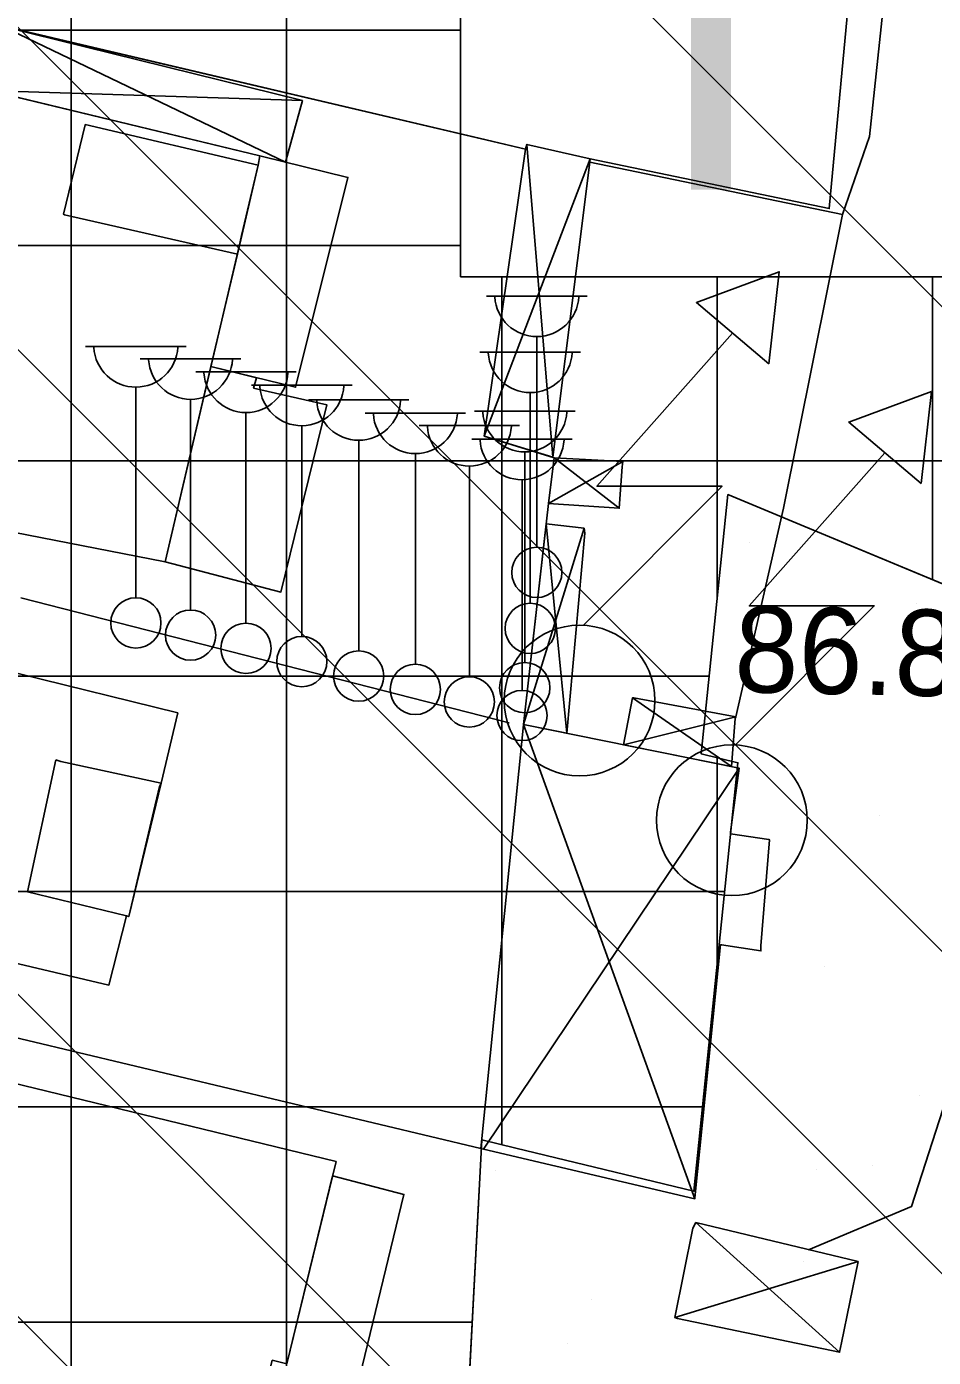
# Model space of a CAD drawing. Extents: x 417995 to 421451, y 4454518 to 4458015.
# Drawn here: x 420377.6 to 420440.8, y 4456593.7 to 4456686.4 of the extents above; entities that cross this region are included whole.
import ezdxf

# ---------------------------------------------------------------- set-up
doc = ezdxf.new("R2010")
doc.units = 0
for name, color, linetype in [('ADAKENARI', 7, 'Continuous'), ('B_Imalat', 7, 'Continuous'), ('B_Ins_Halinde', 7, 'Continuous'), ('B_Sundurma', 7, 'Continuous'), ('B_Teras', 7, 'Continuous'), ('B_Ticari', 7, 'Continuous'), ('PL_AYA_REKREASYON_AL', 7, 'Continuous'), ('PL_TİCARET', 7, 'Continuous'), ('S_Cad_Sok_Lambasi', 7, 'Continuous'), ('S_Trafo_acik_tip', 7, 'Continuous'), ('SEMBOL_FAT', 7, 'Continuous'), ('Sinir_Duvar_tek_tarafa_ait', 7, 'Continuous'), ('Sinir_Ist_Duvari', 7, 'Continuous'), ('Sinir_Tel_bir_taraf', 7, 'Continuous'), ('SN_TR_SIVILASMA', 7, 'Continuous'), ('TRFAT_PARKALANI', 7, 'Continuous'), ('TRFAT_TİCARET', 7, 'Continuous'), ('Y_Kot_Noktasi', 7, 'Continuous')]:
    doc.layers.add(name, color=color, linetype=linetype)

msp = doc.modelspace()

# ---------------------------------------------------------------- linework, layer by layer
at = {"layer": 'ADAKENARI'}
for p, q in [((420424.604, 4456635.718), (420426.462, 4456653.784)), ((420426.462, 4456653.784), (420431.205, 4456651.813)), ((420431.205, 4456651.813), (420468.053, 4456636.5)), ((420427.165, 4456635.102), (420424.604, 4456635.718)), ((420424.095, 4456605.249), (420427.165, 4456635.102)), ((420406.81, 4456561.362), (420409.33, 4456608.837)), ((420409.33, 4456608.837), (420411.693, 4456608.262)), ((420411.693, 4456608.262), (420424.095, 4456605.249))]:
    msp.add_line(p, q, dxfattribs=at)
at = {"layer": 'B_Imalat'}
for points in [[(420393.735, 4456676.729), (420393.861, 4456677.367), (420372.93, 4456682.416), (420366.01, 4456653.251), (420366.184, 4456653.211), (420387.272, 4456649.09)], [(420388.142, 4456638.59), (420365.892, 4456644.052), (420365.209, 4456641.131), (420364.22, 4456641.368), (420361.019, 4456627.951), (420361.992, 4456627.718), (420361.292, 4456624.801), (420383.352, 4456619.614), (420384.566, 4456624.442), (420384.724, 4456624.389), (420386.982, 4456633.686)]]:
    msp.add_lwpolyline(points, close=True, dxfattribs=at)
at = {"layer": 'B_Ins_Halinde'}
for points in [[(420357.496, 4456727.488), (420349.238, 4456692.722), (420409.625, 4456678.486), (420412.368, 4456677.843), (420412.462, 4456678.177), (420416.864, 4456677.171), (420433.521, 4456673.698), (420436.828, 4456709.21), (420434.704, 4456709.423), (420434.543, 4456709.615), (420429.867, 4456711.052), (420429.848, 4456710.895)], [(420398.93, 4456606.339), (420403.896, 4456605.028), (420395.231, 4456569.269), (420352.988, 4456579.324), (420361.683, 4456615.244), (420367.747, 4456613.415), (420366.134, 4456606.778), (420364.969, 4456607.061), (420361.326, 4456592.074), (420386.941, 4456585.848), (420387.211, 4456586.956), (420392.806, 4456585.596), (420394.723, 4456593.481), (420395.745, 4456593.233)], [(420368.1, 4456614.868), (420366.134, 4456606.778), (420364.969, 4456607.061), (420361.326, 4456592.074), (420386.941, 4456585.848), (420387.211, 4456586.956), (420392.806, 4456585.596), (420394.723, 4456593.481), (420395.745, 4456593.233), (420399.168, 4456607.316)]]:
    msp.add_lwpolyline(points, close=True, dxfattribs=at)
at = {"layer": 'B_Sundurma'}
for p, q in [((420375.962, 4456686.375), (420395.637, 4456676.933)), ((420375.002, 4456681.916), (420396.821, 4456681.23)), ((420412.462, 4456678.177), (420414.276, 4456656.379)), ((420416.864, 4456677.171), (420409.486, 4456657.858)), ((420419.142, 4456656.075), (420413.974, 4456653.154)), ((420414.37, 4456656.35), (420418.89, 4456652.826)), ((420416.446, 4456651.438), (420412.22, 4456637.762)), ((420413.814, 4456651.752), (420415.238, 4456637.151)), ((420419.819, 4456639.632), (420426.704, 4456634.831)), ((420412.22, 4456637.762), (420424.163, 4456604.734)), ((420419.196, 4456636.35), (420427.005, 4456638.303)), ((420427.256, 4456634.719), (420409.431, 4456608.186)), ((420424.224, 4456603.068), (420434.239, 4456594.037)), ((420422.77, 4456596.45), (420435.527, 4456600.355))]:
    msp.add_line(p, q, dxfattribs=at)
for points in [[(420375.002, 4456681.916), (420375.962, 4456686.375), (420396.821, 4456681.23), (420395.637, 4456676.933), (420393.861, 4456677.367)], [(420412.368, 4456677.843), (420412.462, 4456678.177), (420416.864, 4456677.171), (420416.85, 4456676.936), (420414.276, 4456656.379), (420409.486, 4456657.858)], [(420414.37, 4456656.35), (420419.142, 4456656.075), (420419.091, 4456655.725), (420418.89, 4456652.826), (420413.974, 4456653.154)], [(420413.814, 4456651.752), (420416.446, 4456651.438), (420416.5, 4456651.096), (420415.238, 4456637.151), (420412.22, 4456637.762)], [(420419.196, 4456636.35), (420419.819, 4456639.632), (420419.906, 4456639.612), (420427.005, 4456638.303), (420426.969, 4456638.187), (420426.704, 4456634.831)], [(420412.22, 4456637.762), (420412.219, 4456637.747), (420409.243, 4456608.241), (420409.431, 4456608.186), (420424.163, 4456604.734), (420424.168, 4456604.807), (420425.937, 4456622.433), (420426.025, 4456622.428), (420428.76, 4456621.991), (420428.751, 4456622.344), (420429.368, 4456629.732), (420429.31, 4456629.75), (420426.646, 4456630.153), (420426.652, 4456630.256), (420427.256, 4456634.719)], [(420424.224, 4456603.068), (420424.024, 4456602.682), (420422.77, 4456596.45), (420422.942, 4456596.381), (420434.239, 4456594.037), (420434.381, 4456594.691), (420435.527, 4456600.355)]]:
    msp.add_lwpolyline(points, close=True, dxfattribs=at)
at = {"layer": 'B_Teras'}
for points in [[(420381.692, 4456679.565), (420381.691, 4456679.536), (420380.192, 4456673.308), (420380.249, 4456673.275), (420392.297, 4456670.527), (420392.589, 4456671.827), (420393.735, 4456676.729)], [(420379.642, 4456635.301), (420379.988, 4456635.193), (420386.982, 4456633.686), (420386.865, 4456633.443), (420384.724, 4456624.389), (420384.566, 4456624.442), (420377.684, 4456626.119)]]:
    msp.add_lwpolyline(points, close=True, dxfattribs=at)
at = {"layer": 'B_Ticari'}
for points in [[(420390.454, 4456662.699), (420392.297, 4456670.527), (420393.735, 4456676.729), (420393.861, 4456677.367), (420399.998, 4456675.868), (420396.345, 4456661.258)], [(420393.63, 4456661.922), (420393.426, 4456661.196), (420398.515, 4456660.042), (420395.326, 4456646.991), (420387.272, 4456649.09), (420390.454, 4456662.699)]]:
    msp.add_lwpolyline(points, close=True, dxfattribs=at)
at = {"layer": 'PL_AYA_REKREASYON_AL'}
msp.add_lwpolyline([(420468.053, 4456636.5), (420495.966, 4456628.315), (420495.111, 4456622.327), (420506.735, 4456594.433), (420405.942, 4456545.008), (420406.81, 4456561.362), (420409.33, 4456608.837), (420411.693, 4456608.262), (420424.095, 4456605.249), (420427.165, 4456635.102), (420424.604, 4456635.718), (420426.462, 4456653.784), (420431.205, 4456651.813)], close=True, dxfattribs=at)
at = {"layer": 'PL_TİCARET'}
msp.add_lwpolyline([(420468.053, 4456636.5), (420431.205, 4456651.813), (420426.462, 4456653.784), (420424.604, 4456635.718), (420427.165, 4456635.102), (420424.095, 4456605.249), (420411.693, 4456608.262), (420409.33, 4456608.837), (420406.81, 4456561.362), (420362.271, 4456570.646), (420354.569, 4456572.251), (420342.628, 4456574.693), (420345.548, 4456624.341), (420347.312, 4456654.323), (420349.591, 4456693.075)], dxfattribs=at)
at = {"layer": 'S_Cad_Sok_Lambasi'}
for p, q in [((420409.654, 4456667.61), (420416.654, 4456667.61)), ((420413.154, 4456650.11), (420413.154, 4456664.785)), ((420381.724, 4456664.09), (420388.724, 4456664.09)), ((420409.194, 4456663.71), (420416.194, 4456663.71)), ((420385.534, 4456663.24), (420392.534, 4456663.24)), ((420389.394, 4456662.32), (420396.394, 4456662.32)), ((420385.224, 4456646.59), (420385.224, 4456661.265)), ((420393.284, 4456661.4), (420400.284, 4456661.4)), ((420412.694, 4456646.21), (420412.694, 4456660.885)), ((420389.034, 4456645.74), (420389.034, 4456660.415)), ((420397.244, 4456660.39), (420404.244, 4456660.39)), ((420392.894, 4456644.82), (420392.894, 4456659.495)), ((420401.194, 4456659.46), (420408.194, 4456659.46)), ((420408.814, 4456659.58), (420415.814, 4456659.58)), ((420396.784, 4456643.9), (420396.784, 4456658.575)), ((420404.954, 4456658.59), (420411.954, 4456658.59)), ((420400.744, 4456642.89), (420400.744, 4456657.565)), ((420408.624, 4456657.64), (420415.624, 4456657.64)), ((420404.694, 4456641.96), (420404.694, 4456656.635)), ((420412.314, 4456642.08), (420412.314, 4456656.755)), ((420408.454, 4456641.09), (420408.454, 4456655.765)), ((420412.124, 4456640.14), (420412.124, 4456654.815))]:
    msp.add_line(p, q, dxfattribs=at)
for centre in [(420413.154, 4456648.36), (420385.224, 4456644.84), (420389.034, 4456643.99), (420412.694, 4456644.46), (420392.894, 4456643.07), (420396.784, 4456642.15), (420400.744, 4456641.14), (420412.314, 4456640.33), (420404.694, 4456640.21), (420408.454, 4456639.34), (420412.124, 4456638.39)]:
    msp.add_circle(centre, 1.75, dxfattribs=at)
for centre in [(420413.154, 4456667.714), (420385.224, 4456664.194), (420412.694, 4456663.814), (420389.034, 4456663.344), (420392.894, 4456662.424), (420396.784, 4456661.504), (420400.744, 4456660.494), (420404.694, 4456659.564), (420412.314, 4456659.684), (420408.454, 4456658.694), (420412.124, 4456657.744)]:
    msp.add_arc(centre, 2.929, 183.298, 356.90719, dxfattribs=at)
at = {"layer": 'S_Trafo_acik_tip'}
for points in [[(420429.31, 4456662.896), (420430.045, 4456669.301), (420424.27, 4456667.166)], [(420439.918, 4456654.561), (420440.653, 4456660.966), (420434.878, 4456658.831)]]:
    msp.add_lwpolyline(points, close=True, dxfattribs=at)
for points in [[(420416.395, 4456644.696), (420426.055, 4456654.356), (420417.34, 4456654.356), (420426.79, 4456665.031)], [(420427.003, 4456636.361), (420436.663, 4456646.021), (420427.948, 4456646.021), (420437.398, 4456656.696)]]:
    msp.add_lwpolyline(points, dxfattribs=at)
for centre in [(420416.135, 4456639.434), (420426.744, 4456631.099)]:
    msp.add_circle(centre, 5.25, dxfattribs=at)
at = {"layer": 'SEMBOL_FAT'}
for p, q in [((420407.829, 4456703.947), (420407.829, 4456668.947)), ((420407.829, 4456668.947), (420442.829, 4456668.947))]:
    msp.add_line(p, q, dxfattribs=at)
at = {"layer": 'Sinir_Duvar_tek_tarafa_ait'}
msp.add_lwpolyline([(420411.227, 4456637.875), (420377.208, 4456646.582)], dxfattribs=at)
at = {"layer": 'Sinir_Ist_Duvari'}
for points in [[(420444.182, 4456696.763), (420441.9, 4456696.428), (420437.949, 4456694.014), (420436.336, 4456678.72), (420434.437, 4456673.288), (420416.849, 4456676.932)], [(420340.101, 4456694.876), (420340.13, 4456694.86), (420371.729, 4456687.444), (420373.292, 4456687.001), (420412.368, 4456677.843), (420409.486, 4456657.858), (420409.486, 4456657.858), (420414.37, 4456656.35)], [(420413.974, 4456653.154), (420412.22, 4456637.762)], [(420409.243, 4456608.241), (420335.599, 4456625.775)]]:
    msp.add_lwpolyline(points, dxfattribs=at)
at = {"layer": 'Sinir_Tel_bir_taraf'}
for points in [[(420434.437, 4456673.288), (420430.332, 4456652.829), (420427.005, 4456638.303)], [(420432.085, 4456601.182), (420439.259, 4456604.189), (420445.808, 4456624.466)]]:
    msp.add_lwpolyline(points, dxfattribs=at)
at = {"layer": 'SN_TR_SIVILASMA'}
for p, q in [((421275.103, 4455833.123), (420049.031, 4457059.195)), ((421274.64, 4455788.685), (420075.791, 4456987.533)), ((421274.408, 4455766.466), (420135.656, 4456905.218)), ((421273.944, 4455722.028), (420248.837, 4456747.135)), ((421273.713, 4455699.809), (420266.798, 4456706.724))]:
    msp.add_line(p, q, dxfattribs=at)
at = {"layer": 'TRFAT_PARKALANI'}
for p, q in [((420427.97, 4456650.435), (420427.97, 4456650.435)), ((420439.606, 4456646.188), (420439.606, 4456646.188)), ((420434.63, 4456641.455), (420434.63, 4456641.455)), ((420437.001, 4456631.416), (420437.001, 4456631.416)), ((420433.179, 4456620.89), (420433.179, 4456620.89)), ((420439.84, 4456611.911), (420439.84, 4456611.911)), ((420425.067, 4456609.306), (420425.067, 4456609.306)), ((420432.66, 4456606.795), (420432.66, 4456606.795)), ((420436.526, 4456607.04), (420436.526, 4456607.04)), ((420410.295, 4456606.701), (420410.295, 4456606.701)), ((420431.728, 4456600.326), (420431.728, 4456600.326)), ((420416.956, 4456597.721), (420416.956, 4456597.721)), ((420425.035, 4456597.398), (420425.035, 4456597.398)), ((420415.283, 4456594.628), (420415.283, 4456594.628))]:
    msp.add_line(p, q, dxfattribs=at)
at = {"layer": 'TRFAT_TİCARET'}
for p, q in [((420380.715, 4456566.802), (420380.715, 4456763.549)), ((420395.715, 4456563.675), (420395.715, 4456760.772)), ((420349.183, 4456686.136), (420407.829, 4456686.136)), ((420348.301, 4456671.136), (420407.829, 4456671.136)), ((420410.715, 4456608.5), (420410.715, 4456668.947)), ((420425.715, 4456646.517), (420425.715, 4456668.947)), ((420440.715, 4456647.861), (420440.715, 4456668.947)), ((420347.418, 4456656.136), (420537.884, 4456656.136)), ((420346.536, 4456641.136), (420425.161, 4456641.136)), ((420425.715, 4456620.998), (420425.715, 4456635.451)), ((420345.653, 4456626.136), (420426.243, 4456626.136)), ((420344.771, 4456611.136), (420424.7, 4456611.136)), ((420343.889, 4456596.136), (420408.656, 4456596.136))]:
    msp.add_line(p, q, dxfattribs=at)

# ---------------------------------------------------------------- texts
at = {"layer": 'SEMBOL_FAT'}
msp.add_text('T', height=22.5, dxfattribs=at).set_placement((420416.112, 4456675.02))
at = {"layer": 'Y_Kot_Noktasi'}
msp.add_text('86.81', height=6, rotation=358.82891, dxfattribs=at).set_placement((420426.872, 4456640.034))

doc.saveas('drawing.dxf')
